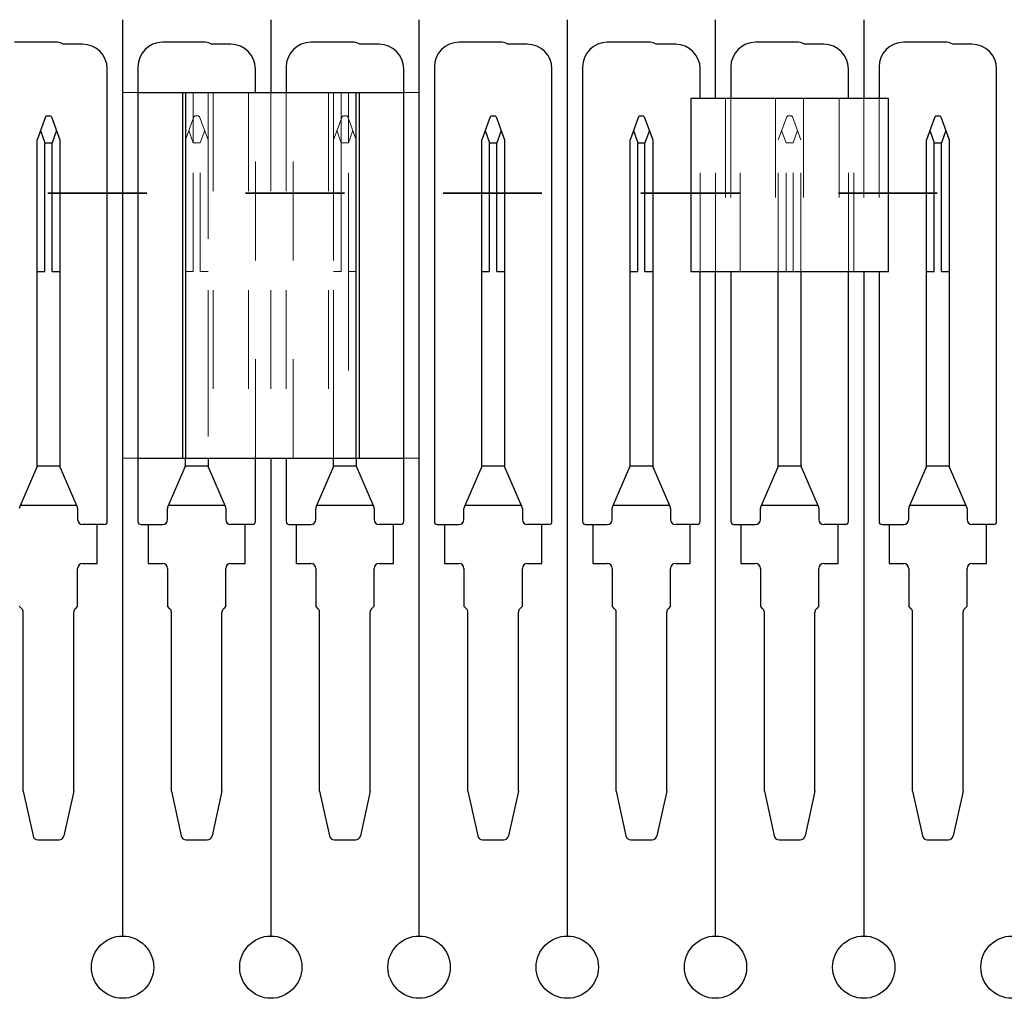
# Model space of a CAD drawing. Header units: inches. Extents: x 1880 to 2363, y -453 to -54.
# Tile 593 of 656: x 1909.149 to 1910.145, y -67.893 to -66.903. Entities that reach past the tile are written whole.
import ezdxf

# ---------------------------------------------------------------- set-up
doc = ezdxf.new("R2010")
doc.units = ezdxf.units.IN
doc.header["$LTSCALE"] = 0.5
doc.header["$MEASUREMENT"] = 0
doc.linetypes.add('HIDDEN', pattern=[0.225, 0.15, -0.075])
doc.linetypes.add('PHANTOM', pattern=[0.25, 0.125, -0.025, 0.025, -0.025, 0.025, -0.025])
doc.layers.add('APP-M-S', color=30, linetype='Continuous')
doc.layers.add('PUN-M-S3', color=8, linetype='Continuous')

msp = doc.modelspace()

# ---------------------------------------------------------------- linework, layer by layer
at = {"color": 7, "linetype": 'PHANTOM', "lineweight": 35}
msp.add_line((1914.67764, -67.07812), (1902.36134, -67.07812), dxfattribs=at)
at = {"layer": 'APP-M-S', "linetype": 'Continuous', "lineweight": 25}
for p, q in [((1909.25324, -66.90257), (1909.25324, -67.82957)), ((1909.40324, -66.90257), (1909.40324, -66.97607)), ((1909.55324, -67.82957), (1909.55324, -66.90257)), ((1909.70324, -66.90257), (1909.70324, -67.82957)), ((1909.85324, -66.9824), (1909.85324, -66.90257)), ((1910.00324, -66.90257), (1910.00324, -66.9824)), ((1909.18724, -66.92541), (1909.14374, -66.92541)), ((1909.33724, -66.92541), (1909.29374, -66.92541)), ((1909.48724, -66.92541), (1909.44374, -66.92541)), ((1909.63724, -66.92541), (1909.59374, -66.92541)), ((1909.78724, -66.92541), (1909.74374, -66.92541)), ((1909.93724, -66.92541), (1909.89374, -66.92541)), ((1910.08724, -66.92541), (1910.04374, -66.92541)), ((1909.21274, -66.92741), (1909.19324, -66.92741)), ((1909.36274, -66.92741), (1909.34324, -66.92741)), ((1909.51274, -66.92741), (1909.49324, -66.92741)), ((1909.66274, -66.92741), (1909.64324, -66.92741)), ((1909.81274, -66.92741), (1909.79324, -66.92741)), ((1909.96274, -66.92741), (1909.94324, -66.92741)), ((1910.11274, -66.92741), (1910.09324, -66.92741)), ((1909.23774, -67.41031), (1909.23774, -66.95241)), ((1909.26874, -66.95041), (1909.26874, -67.41031)), ((1909.38774, -66.97607), (1909.38774, -66.95241)), ((1909.41874, -66.95041), (1909.41874, -66.97607)), ((1909.53774, -67.41031), (1909.53774, -66.95241)), ((1909.56874, -66.95041), (1909.56874, -67.41031)), ((1909.68774, -67.41031), (1909.68774, -66.95241)), ((1909.71874, -66.95041), (1909.71874, -67.41031)), ((1909.83774, -66.9824), (1909.83774, -66.95241)), ((1909.86874, -66.95041), (1909.86874, -66.9824)), ((1909.98774, -66.9824), (1909.98774, -66.95241)), ((1910.01874, -66.95041), (1910.01874, -66.9824)), ((1910.13774, -67.41031), (1910.13774, -66.95241)), ((1909.17531, -67.00067), (1909.16674, -67.02422)), ((1909.17531, -67.00067), (1909.17633, -66.99992)), ((1909.17633, -66.99992), (1909.18014, -66.99992)), ((1909.18014, -66.99992), (1909.18117, -67.00067)), ((1909.18117, -67.00067), (1909.18974, -67.02422)), ((1909.62531, -67.00067), (1909.61674, -67.02422)), ((1909.62531, -67.00067), (1909.62633, -66.99992)), ((1909.62633, -66.99992), (1909.63014, -66.99992)), ((1909.63014, -66.99992), (1909.63117, -67.00067)), ((1909.63117, -67.00067), (1909.63974, -67.02422)), ((1909.77531, -67.00067), (1909.76674, -67.02422)), ((1909.77531, -67.00067), (1909.77633, -66.99992)), ((1909.77633, -66.99992), (1909.78014, -66.99992)), ((1909.78014, -66.99992), (1909.78117, -67.00067)), ((1909.78117, -67.00067), (1909.78974, -67.02422)), ((1910.07531, -67.00067), (1910.06674, -67.02422)), ((1910.07531, -67.00067), (1910.07633, -66.99992)), ((1910.07633, -66.99992), (1910.08014, -66.99992)), ((1910.08014, -66.99992), (1910.08117, -67.00067)), ((1910.08117, -67.00067), (1910.08974, -67.02422)), ((1909.17016, -67.0148), (1909.17459, -67.02697)), ((1909.18631, -67.0148), (1909.18188, -67.02697)), ((1909.62016, -67.0148), (1909.62459, -67.02697)), ((1909.63631, -67.0148), (1909.63188, -67.02697)), ((1909.77016, -67.0148), (1909.77459, -67.02697)), ((1909.78631, -67.0148), (1909.78188, -67.02697)), ((1910.07016, -67.0148), (1910.07459, -67.02697)), ((1910.08631, -67.0148), (1910.08188, -67.02697)), ((1909.16674, -67.35322), (1909.16674, -67.02422)), ((1909.18974, -67.02422), (1909.18974, -67.35322)), ((1909.61674, -67.35322), (1909.61674, -67.02422)), ((1909.63974, -67.02422), (1909.63974, -67.35322)), ((1909.76674, -67.35322), (1909.76674, -67.02422)), ((1909.78974, -67.02422), (1909.78974, -67.35322)), ((1910.06674, -67.35322), (1910.06674, -67.02422)), ((1910.08974, -67.02422), (1910.08974, -67.35322)), ((1909.17459, -67.1574), (1909.17459, -67.02697)), ((1909.17459, -67.02697), (1909.18188, -67.02697)), ((1909.18188, -67.1574), (1909.18188, -67.02697)), ((1909.62459, -67.02697), (1909.63188, -67.02697)), ((1909.62459, -67.1574), (1909.62459, -67.02697)), ((1909.63188, -67.1574), (1909.63188, -67.02697)), ((1909.77459, -67.02697), (1909.78188, -67.02697)), ((1909.77459, -67.1574), (1909.77459, -67.02697)), ((1909.78188, -67.1574), (1909.78188, -67.02697)), ((1910.07459, -67.1574), (1910.07459, -67.02697)), ((1910.07459, -67.02697), (1910.08188, -67.02697)), ((1910.08188, -67.1574), (1910.08188, -67.02697)), ((1909.16674, -67.1574), (1909.17459, -67.1574)), ((1909.18188, -67.1574), (1909.18974, -67.1574)), ((1909.61674, -67.1574), (1909.62459, -67.1574)), ((1909.63188, -67.1574), (1909.63974, -67.1574)), ((1909.76674, -67.1574), (1909.77459, -67.1574)), ((1909.78188, -67.1574), (1909.78974, -67.1574)), ((1909.83774, -67.41031), (1909.83774, -67.1574)), ((1909.85324, -67.82957), (1909.85324, -67.1574)), ((1909.86874, -67.1574), (1909.86874, -67.41031)), ((1909.91674, -67.35322), (1909.91674, -67.1574)), ((1909.93974, -67.1574), (1909.93974, -67.35322)), ((1909.98774, -67.41031), (1909.98774, -67.1574)), ((1910.00324, -67.1574), (1910.00324, -67.82957)), ((1910.01874, -67.1574), (1910.01874, -67.41031)), ((1910.06674, -67.1574), (1910.07459, -67.1574)), ((1910.08188, -67.1574), (1910.08974, -67.1574)), ((1909.16663, -67.35425), (1909.16632, -67.3552)), ((1909.18984, -67.35425), (1909.16663, -67.35425)), ((1909.19015, -67.3552), (1909.18984, -67.35425)), ((1909.31663, -67.35425), (1909.31632, -67.3552)), ((1909.33984, -67.35425), (1909.31663, -67.35425)), ((1909.31674, -67.35322), (1909.31674, -67.34607)), ((1909.33974, -67.34607), (1909.33974, -67.35322)), ((1909.34015, -67.3552), (1909.33984, -67.35425)), ((1909.38774, -67.41031), (1909.38774, -67.34607)), ((1909.40324, -67.34607), (1909.40324, -67.82957)), ((1909.41874, -67.34607), (1909.41874, -67.41031)), ((1909.46663, -67.35425), (1909.46632, -67.3552)), ((1909.48984, -67.35425), (1909.46663, -67.35425)), ((1909.46674, -67.35322), (1909.46674, -67.34607)), ((1909.48974, -67.34607), (1909.48974, -67.35322)), ((1909.49015, -67.3552), (1909.48984, -67.35425)), ((1909.61663, -67.35425), (1909.61632, -67.3552)), ((1909.63984, -67.35425), (1909.61663, -67.35425)), ((1909.64015, -67.3552), (1909.63984, -67.35425)), ((1909.76663, -67.35425), (1909.76632, -67.3552)), ((1909.78984, -67.35425), (1909.76663, -67.35425)), ((1909.79015, -67.3552), (1909.78984, -67.35425)), ((1909.91663, -67.35425), (1909.91632, -67.3552)), ((1909.93984, -67.35425), (1909.91663, -67.35425)), ((1909.94015, -67.3552), (1909.93984, -67.35425)), ((1910.06663, -67.35425), (1910.06632, -67.3552)), ((1910.08984, -67.35425), (1910.06663, -67.35425)), ((1910.09015, -67.3552), (1910.08984, -67.35425)), ((1909.16632, -67.3552), (1909.14912, -67.39499)), ((1909.20735, -67.39499), (1909.19015, -67.3552)), ((1909.31632, -67.3552), (1909.29912, -67.39499)), ((1909.35735, -67.39499), (1909.34015, -67.3552)), ((1909.46632, -67.3552), (1909.44912, -67.39499)), ((1909.50735, -67.39499), (1909.49015, -67.3552)), ((1909.61632, -67.3552), (1909.59912, -67.39499)), ((1909.65735, -67.39499), (1909.64015, -67.3552)), ((1909.76632, -67.3552), (1909.74912, -67.39499)), ((1909.80735, -67.39499), (1909.79015, -67.3552)), ((1909.91632, -67.3552), (1909.89912, -67.39499)), ((1909.95735, -67.39499), (1909.94015, -67.3552)), ((1910.06632, -67.3552), (1910.04912, -67.39499)), ((1910.10735, -67.39499), (1910.09015, -67.3552)), ((1909.14971, -67.39362), (1909.20676, -67.39362)), ((1909.29971, -67.39362), (1909.35676, -67.39362)), ((1909.44971, -67.39362), (1909.50676, -67.39362)), ((1909.59971, -67.39362), (1909.65676, -67.39362)), ((1909.74971, -67.39362), (1909.80676, -67.39362)), ((1909.89971, -67.39362), (1909.95676, -67.39362)), ((1910.04971, -67.39362), (1910.10676, -67.39362)), ((1909.20776, -67.39697), (1909.20776, -67.40831)), ((1909.29871, -67.40831), (1909.29871, -67.39697)), ((1909.35776, -67.39697), (1909.35776, -67.40831)), ((1909.44871, -67.40831), (1909.44871, -67.39697)), ((1909.50776, -67.39697), (1909.50776, -67.40831)), ((1909.59871, -67.40831), (1909.59871, -67.39697)), ((1909.65776, -67.39697), (1909.65776, -67.40831)), ((1909.74871, -67.40831), (1909.74871, -67.39697)), ((1909.80776, -67.39697), (1909.80776, -67.40831)), ((1909.89871, -67.40831), (1909.89871, -67.39697)), ((1909.95776, -67.39697), (1909.95776, -67.40831)), ((1910.04871, -67.40831), (1910.04871, -67.39697)), ((1910.10776, -67.39697), (1910.10776, -67.40831)), ((1909.23474, -67.41331), (1909.21276, -67.41331)), ((1909.22745, -67.45268), (1909.22745, -67.41331)), ((1909.27174, -67.41331), (1909.29371, -67.41331)), ((1909.27902, -67.41331), (1909.27902, -67.45268)), ((1909.38474, -67.41331), (1909.36276, -67.41331)), ((1909.37745, -67.45268), (1909.37745, -67.41331)), ((1909.42174, -67.41331), (1909.44371, -67.41331)), ((1909.42902, -67.41331), (1909.42902, -67.45268)), ((1909.53474, -67.41331), (1909.51276, -67.41331)), ((1909.52745, -67.45268), (1909.52745, -67.41331)), ((1909.57174, -67.41331), (1909.59371, -67.41331)), ((1909.57902, -67.41331), (1909.57902, -67.45268)), ((1909.68474, -67.41331), (1909.66276, -67.41331)), ((1909.67745, -67.45268), (1909.67745, -67.41331)), ((1909.72174, -67.41331), (1909.74371, -67.41331)), ((1909.72902, -67.41331), (1909.72902, -67.45268)), ((1909.83474, -67.41331), (1909.81276, -67.41331)), ((1909.82745, -67.45268), (1909.82745, -67.41331)), ((1909.87174, -67.41331), (1909.89371, -67.41331)), ((1909.87902, -67.41331), (1909.87902, -67.45268)), ((1909.98474, -67.41331), (1909.96276, -67.41331)), ((1909.97745, -67.45268), (1909.97745, -67.41331)), ((1910.02174, -67.41331), (1910.04371, -67.41331)), ((1910.02902, -67.41331), (1910.02902, -67.45268)), ((1910.13474, -67.41331), (1910.11276, -67.41331)), ((1910.12745, -67.45268), (1910.12745, -67.41331)), ((1909.21276, -67.45268), (1909.22745, -67.45268)), ((1909.27902, -67.45268), (1909.29371, -67.45268)), ((1909.36276, -67.45268), (1909.37745, -67.45268)), ((1909.42902, -67.45268), (1909.44371, -67.45268)), ((1909.51276, -67.45268), (1909.52745, -67.45268)), ((1909.57902, -67.45268), (1909.59371, -67.45268)), ((1909.66276, -67.45268), (1909.67745, -67.45268)), ((1909.72902, -67.45268), (1909.74371, -67.45268)), ((1909.81276, -67.45268), (1909.82745, -67.45268)), ((1909.87902, -67.45268), (1909.89371, -67.45268)), ((1909.96276, -67.45268), (1909.97745, -67.45268)), ((1910.02902, -67.45268), (1910.04371, -67.45268)), ((1910.11276, -67.45268), (1910.12745, -67.45268)), ((1909.20776, -67.49599), (1909.20776, -67.45768)), ((1909.29871, -67.45768), (1909.29871, -67.49599)), ((1909.35776, -67.49599), (1909.35776, -67.45768)), ((1909.44871, -67.45768), (1909.44871, -67.49599)), ((1909.50776, -67.49599), (1909.50776, -67.45768)), ((1909.59871, -67.45768), (1909.59871, -67.49599)), ((1909.65776, -67.49599), (1909.65776, -67.45768)), ((1909.74871, -67.45768), (1909.74871, -67.49599)), ((1909.80776, -67.49599), (1909.80776, -67.45768)), ((1909.89871, -67.45768), (1909.89871, -67.49599)), ((1909.95776, -67.49599), (1909.95776, -67.45768)), ((1910.04871, -67.45768), (1910.04871, -67.49599)), ((1910.10776, -67.49599), (1910.10776, -67.45768)), ((1909.15118, -67.49846), (1909.14871, -67.49599)), ((1909.15265, -67.68299), (1909.15265, -67.50199)), ((1909.20383, -67.68299), (1909.20383, -67.50199)), ((1909.20776, -67.49599), (1909.20529, -67.49846)), ((1909.30118, -67.49846), (1909.29871, -67.49599)), ((1909.30265, -67.68299), (1909.30265, -67.50199)), ((1909.35383, -67.68299), (1909.35383, -67.50199)), ((1909.35776, -67.49599), (1909.35529, -67.49846)), ((1909.45118, -67.49846), (1909.44871, -67.49599)), ((1909.45265, -67.68299), (1909.45265, -67.50199)), ((1909.50383, -67.68299), (1909.50383, -67.50199)), ((1909.50776, -67.49599), (1909.50529, -67.49846)), ((1909.60118, -67.49846), (1909.59871, -67.49599)), ((1909.60265, -67.68299), (1909.60265, -67.50199)), ((1909.65383, -67.68299), (1909.65383, -67.50199)), ((1909.65776, -67.49599), (1909.65529, -67.49846)), ((1909.75118, -67.49846), (1909.74871, -67.49599)), ((1909.75265, -67.68299), (1909.75265, -67.50199)), ((1909.80383, -67.68299), (1909.80383, -67.50199)), ((1909.80776, -67.49599), (1909.80529, -67.49846)), ((1909.90118, -67.49846), (1909.89871, -67.49599)), ((1909.90265, -67.68299), (1909.90265, -67.50199)), ((1909.95383, -67.68299), (1909.95383, -67.50199)), ((1909.95776, -67.49599), (1909.95529, -67.49846)), ((1910.05118, -67.49846), (1910.04871, -67.49599)), ((1910.05265, -67.68299), (1910.05265, -67.50199)), ((1910.10383, -67.68299), (1910.10383, -67.50199)), ((1910.10776, -67.49599), (1910.10529, -67.49846)), ((1909.15265, -67.68299), (1909.16261, -67.72828)), ((1909.20383, -67.68299), (1909.19386, -67.72828)), ((1909.30265, -67.68299), (1909.31261, -67.72828)), ((1909.35383, -67.68299), (1909.34386, -67.72828)), ((1909.45265, -67.68299), (1909.46261, -67.72828)), ((1909.50383, -67.68299), (1909.49386, -67.72828)), ((1909.60265, -67.68299), (1909.61261, -67.72828)), ((1909.65383, -67.68299), (1909.64386, -67.72828)), ((1909.75265, -67.68299), (1909.76261, -67.72828)), ((1909.80383, -67.68299), (1909.79386, -67.72828)), ((1909.90265, -67.68299), (1909.91261, -67.72828)), ((1909.95383, -67.68299), (1909.94386, -67.72828)), ((1910.05265, -67.68299), (1910.06261, -67.72828)), ((1910.10383, -67.68299), (1910.09386, -67.72828)), ((1909.16749, -67.73221), (1909.18898, -67.73221)), ((1909.31749, -67.73221), (1909.33898, -67.73221)), ((1909.46749, -67.73221), (1909.48898, -67.73221)), ((1909.61749, -67.73221), (1909.63898, -67.73221)), ((1909.76749, -67.73221), (1909.78898, -67.73221)), ((1909.91749, -67.73221), (1909.93898, -67.73221)), ((1910.06749, -67.73221), (1910.08898, -67.73221))]:
    msp.add_line(p, q, dxfattribs=at)
at = {"layer": 'APP-M-S', "linetype": 'HIDDEN', "lineweight": 18}
for p, q in [((1909.38774, -67.34607), (1909.38774, -66.97607)), ((1909.40324, -66.97607), (1909.40324, -67.34607)), ((1909.41874, -66.97607), (1909.41874, -67.34607)), ((1909.83774, -67.1574), (1909.83774, -66.9824)), ((1909.85324, -67.1574), (1909.85324, -66.9824)), ((1909.86874, -66.9824), (1909.86874, -67.1574)), ((1909.98774, -67.1574), (1909.98774, -66.9824)), ((1910.00324, -66.9824), (1910.00324, -67.1574)), ((1910.01874, -66.9824), (1910.01874, -67.1574)), ((1909.32531, -67.00067), (1909.31674, -67.02422)), ((1909.32531, -67.00067), (1909.32633, -66.99992)), ((1909.32633, -66.99992), (1909.33014, -66.99992)), ((1909.33014, -66.99992), (1909.33117, -67.00067)), ((1909.33117, -67.00067), (1909.33974, -67.02422)), ((1909.47531, -67.00067), (1909.46674, -67.02422)), ((1909.47531, -67.00067), (1909.47633, -66.99992)), ((1909.47633, -66.99992), (1909.48014, -66.99992)), ((1909.48014, -66.99992), (1909.48117, -67.00067)), ((1909.48117, -67.00067), (1909.48974, -67.02422)), ((1909.92531, -67.00067), (1909.91674, -67.02422)), ((1909.92531, -67.00067), (1909.92633, -66.99992)), ((1909.92633, -66.99992), (1909.93014, -66.99992)), ((1909.93014, -66.99992), (1909.93117, -67.00067)), ((1909.93117, -67.00067), (1909.93974, -67.02422)), ((1909.32016, -67.0148), (1909.32459, -67.02697)), ((1909.33631, -67.0148), (1909.33188, -67.02697)), ((1909.47016, -67.0148), (1909.47459, -67.02697)), ((1909.48631, -67.0148), (1909.48188, -67.02697)), ((1909.92016, -67.0148), (1909.92459, -67.02697)), ((1909.93631, -67.0148), (1909.93188, -67.02697)), ((1909.33974, -67.02422), (1909.33974, -67.34607)), ((1909.46674, -67.34607), (1909.46674, -67.02422)), ((1909.91674, -67.1574), (1909.91674, -67.02422)), ((1909.93974, -67.1574), (1909.93974, -67.02422)), ((1909.32459, -67.1574), (1909.32459, -67.02697)), ((1909.32459, -67.02697), (1909.33188, -67.02697)), ((1909.33188, -67.1574), (1909.33188, -67.02697)), ((1909.47459, -67.1574), (1909.47459, -67.02697)), ((1909.47459, -67.02697), (1909.48188, -67.02697)), ((1909.48188, -67.1574), (1909.48188, -67.02697)), ((1909.92459, -67.1574), (1909.92459, -67.02697)), ((1909.92459, -67.02697), (1909.93188, -67.02697)), ((1909.93188, -67.1574), (1909.93188, -67.02697)), ((1909.31674, -67.1574), (1909.32459, -67.1574)), ((1909.33188, -67.1574), (1909.33974, -67.1574)), ((1909.46674, -67.1574), (1909.47459, -67.1574)), ((1909.48188, -67.1574), (1909.48974, -67.1574))]:
    msp.add_line(p, q, dxfattribs=at)
at = {"layer": 'APP-M-S', "linetype": 'Continuous', "lineweight": 25}
for centre in [(1909.25324, -67.86107), (1909.40324, -67.86107), (1909.55324, -67.86107), (1909.70324, -67.86107), (1909.85324, -67.86107), (1910.00324, -67.86107), (1910.15324, -67.86107)]:
    msp.add_circle(centre, 0.0315, dxfattribs=at)
for centre, radius, start, end in [((1909.18724, -66.93541), 0.01, 53.1301, 90), ((1909.29374, -66.95041), 0.025, 90, 180), ((1909.33724, -66.93541), 0.01, 53.1301, 90), ((1909.44374, -66.95041), 0.025, 90, 180), ((1909.48724, -66.93541), 0.01, 53.1301, 90), ((1909.59374, -66.95041), 0.025, 90, 180), ((1909.63724, -66.93541), 0.01, 53.1301, 90), ((1909.74374, -66.95041), 0.025, 90, 180), ((1909.78724, -66.93541), 0.01, 53.1301, 90), ((1909.89374, -66.95041), 0.025, 90, 180), ((1909.93724, -66.93541), 0.01, 53.1301, 90), ((1910.04374, -66.95041), 0.025, 90, 180), ((1910.08724, -66.93541), 0.01, 53.1301, 90), ((1909.21274, -66.95241), 0.025, 0, 90), ((1909.36274, -66.95241), 0.025, 0, 90), ((1909.51274, -66.95241), 0.025, 0, 90), ((1909.66274, -66.95241), 0.025, 0, 90), ((1909.81274, -66.95241), 0.025, 0, 90), ((1909.96274, -66.95241), 0.025, 0, 90), ((1910.11274, -66.95241), 0.025, 0, 90), ((1909.16174, -67.35322), 0.005, 348.05426, 0), ((1909.19474, -67.35322), 0.005, 180, 191.94574), ((1909.31174, -67.35322), 0.005, 348.05426, 0), ((1909.34474, -67.35322), 0.005, 180, 191.94574), ((1909.46174, -67.35322), 0.005, 348.05426, 0), ((1909.49474, -67.35322), 0.005, 180, 191.94574), ((1909.61174, -67.35322), 0.005, 348.05426, 0), ((1909.64474, -67.35322), 0.005, 180, 191.94574), ((1909.76174, -67.35322), 0.005, 348.05426, 0), ((1909.79474, -67.35322), 0.005, 180, 191.94574), ((1909.91174, -67.35322), 0.005, 348.05426, 0), ((1909.94474, -67.35322), 0.005, 180, 191.94574), ((1910.06174, -67.35322), 0.005, 348.05426, 0), ((1910.09474, -67.35322), 0.005, 180, 191.94574), ((1909.15371, -67.39697), 0.005, 156.61152, 180), ((1909.20276, -67.39697), 0.005, 0, 23.38848), ((1909.30371, -67.39697), 0.005, 156.61152, 180), ((1909.35276, -67.39697), 0.005, 0, 23.38848), ((1909.45371, -67.39697), 0.005, 156.61152, 180), ((1909.50276, -67.39697), 0.005, 0, 23.38848), ((1909.60371, -67.39697), 0.005, 156.61152, 180), ((1909.65276, -67.39697), 0.005, 0, 23.38848), ((1909.75371, -67.39697), 0.005, 156.61152, 180), ((1909.80276, -67.39697), 0.005, 0, 23.38848), ((1909.90371, -67.39697), 0.005, 156.61152, 180), ((1909.95276, -67.39697), 0.005, 0, 23.38848), ((1910.05371, -67.39697), 0.005, 156.61152, 180), ((1910.10276, -67.39697), 0.005, 0, 23.38848), ((1909.21276, -67.40831), 0.005, 180, 270), ((1909.23474, -67.41031), 0.003, 270, 0), ((1909.27174, -67.41031), 0.003, 180, 270), ((1909.29371, -67.40831), 0.005, 270, 0), ((1909.36276, -67.40831), 0.005, 180, 270), ((1909.38474, -67.41031), 0.003, 270, 0), ((1909.42174, -67.41031), 0.003, 180, 270), ((1909.44371, -67.40831), 0.005, 270, 0), ((1909.51276, -67.40831), 0.005, 180, 270), ((1909.53474, -67.41031), 0.003, 270, 0), ((1909.57174, -67.41031), 0.003, 180, 270), ((1909.59371, -67.40831), 0.005, 270, 0), ((1909.66276, -67.40831), 0.005, 180, 270), ((1909.68474, -67.41031), 0.003, 270, 0), ((1909.72174, -67.41031), 0.003, 180, 270), ((1909.74371, -67.40831), 0.005, 270, 0), ((1909.81276, -67.40831), 0.005, 180, 270), ((1909.83474, -67.41031), 0.003, 270, 0), ((1909.87174, -67.41031), 0.003, 180, 270), ((1909.89371, -67.40831), 0.005, 270, 0), ((1909.96276, -67.40831), 0.005, 180, 270), ((1909.98474, -67.41031), 0.003, 270, 0), ((1910.02174, -67.41031), 0.003, 180, 270), ((1910.04371, -67.40831), 0.005, 270, 0), ((1910.11276, -67.40831), 0.005, 180, 270), ((1910.13474, -67.41031), 0.003, 270, 0), ((1909.21276, -67.45768), 0.005, 90, 180), ((1909.29371, -67.45768), 0.005, 0, 90), ((1909.36276, -67.45768), 0.005, 90, 180), ((1909.44371, -67.45768), 0.005, 0, 90), ((1909.51276, -67.45768), 0.005, 90, 180), ((1909.59371, -67.45768), 0.005, 0, 90), ((1909.66276, -67.45768), 0.005, 90, 180), ((1909.74371, -67.45768), 0.005, 0, 90), ((1909.81276, -67.45768), 0.005, 90, 180), ((1909.89371, -67.45768), 0.005, 0, 90), ((1909.96276, -67.45768), 0.005, 90, 180), ((1910.04371, -67.45768), 0.005, 0, 90), ((1910.11276, -67.45768), 0.005, 90, 180), ((1909.14765, -67.50199), 0.005, 0, 45), ((1909.20883, -67.50199), 0.005, 135, 180), ((1909.29765, -67.50199), 0.005, 0, 45), ((1909.35883, -67.50199), 0.005, 135, 180), ((1909.44765, -67.50199), 0.005, 0, 45), ((1909.50883, -67.50199), 0.005, 135, 180), ((1909.59765, -67.50199), 0.005, 0, 45), ((1909.65883, -67.50199), 0.005, 135, 180), ((1909.74765, -67.50199), 0.005, 0, 45), ((1909.80883, -67.50199), 0.005, 135, 180), ((1909.89765, -67.50199), 0.005, 0, 45), ((1909.95883, -67.50199), 0.005, 135, 180), ((1910.04765, -67.50199), 0.005, 0, 45), ((1910.10883, -67.50199), 0.005, 135, 180), ((1909.16749, -67.72721), 0.005, 192.40742, 270), ((1909.18898, -67.72721), 0.005, 270, 347.59258), ((1909.31749, -67.72721), 0.005, 192.40742, 270), ((1909.33898, -67.72721), 0.005, 270, 347.59258), ((1909.46749, -67.72721), 0.005, 192.40742, 270), ((1909.48898, -67.72721), 0.005, 270, 347.59258), ((1909.61749, -67.72721), 0.005, 192.40742, 270), ((1909.63898, -67.72721), 0.005, 270, 347.59258), ((1909.76749, -67.72721), 0.005, 192.40742, 270), ((1909.78898, -67.72721), 0.005, 270, 347.59258), ((1909.91749, -67.72721), 0.005, 192.40742, 270), ((1909.93898, -67.72721), 0.005, 270, 347.59258), ((1910.06749, -67.72721), 0.005, 192.40742, 270), ((1910.08898, -67.72721), 0.005, 270, 347.59258)]:
    msp.add_arc(centre, radius, start, end, dxfattribs=at)
at = {"layer": 'PUN-M-S3', "linetype": 'HIDDEN', "lineweight": 18}
for p, q in [((1909.25324, -66.97607), (1909.26874, -66.97607)), ((1909.32459, -67.02697), (1909.32459, -66.97607)), ((1909.33188, -67.1574), (1909.33188, -66.97607)), ((1909.33974, -66.97607), (1909.33974, -67.34607)), ((1909.34474, -66.97607), (1909.34474, -67.34607)), ((1909.38074, -66.97607), (1909.38074, -67.34607)), ((1909.40324, -66.97607), (1909.40324, -67.34607)), ((1909.42574, -67.34607), (1909.42574, -66.97607)), ((1909.46174, -66.97607), (1909.46174, -67.34607)), ((1909.46674, -66.97607), (1909.46674, -67.34607)), ((1909.47459, -66.97607), (1909.47459, -67.1574)), ((1909.48188, -66.97607), (1909.48188, -67.02697)), ((1909.53774, -66.97607), (1909.55324, -66.97607)), ((1909.86324, -66.9824), (1909.86324, -67.1574)), ((1909.87824, -67.1574), (1909.87824, -66.9824)), ((1909.91409, -66.9824), (1909.91409, -67.1574)), ((1909.92459, -67.1574), (1909.92459, -66.9824)), ((1909.93188, -67.1574), (1909.93188, -66.9824)), ((1909.94238, -66.9824), (1909.94238, -67.1574)), ((1909.97824, -66.9824), (1909.97824, -67.1574)), ((1909.99324, -67.1574), (1909.99324, -66.9824)), ((1909.33188, -67.1574), (1909.33974, -67.1574)), ((1909.47459, -67.1574), (1909.46674, -67.1574)), ((1909.48188, -67.1574), (1909.48188, -67.34607)), ((1909.25324, -67.34607), (1909.26874, -67.34607)), ((1909.53774, -67.34607), (1909.55324, -67.34607))]:
    msp.add_line(p, q, dxfattribs=at)
at = {"layer": 'PUN-M-S3', "linetype": 'Continuous', "lineweight": 25}
for p, q in [((1909.26874, -66.97607), (1909.53774, -66.97607)), ((1909.31374, -66.97607), (1909.31374, -67.34607)), ((1909.31674, -66.97607), (1909.31674, -67.34607)), ((1909.48974, -67.34607), (1909.48974, -66.97607)), ((1909.49274, -66.97607), (1909.49274, -67.34607)), ((1910.02824, -66.9824), (1909.82824, -66.9824)), ((1909.82824, -66.9824), (1909.82824, -67.1574)), ((1910.02824, -67.1574), (1910.02824, -66.9824)), ((1909.82824, -67.1574), (1910.02824, -67.1574)), ((1909.26874, -67.34607), (1909.53774, -67.34607))]:
    msp.add_line(p, q, dxfattribs=at)

doc.saveas('drawing.dxf')
